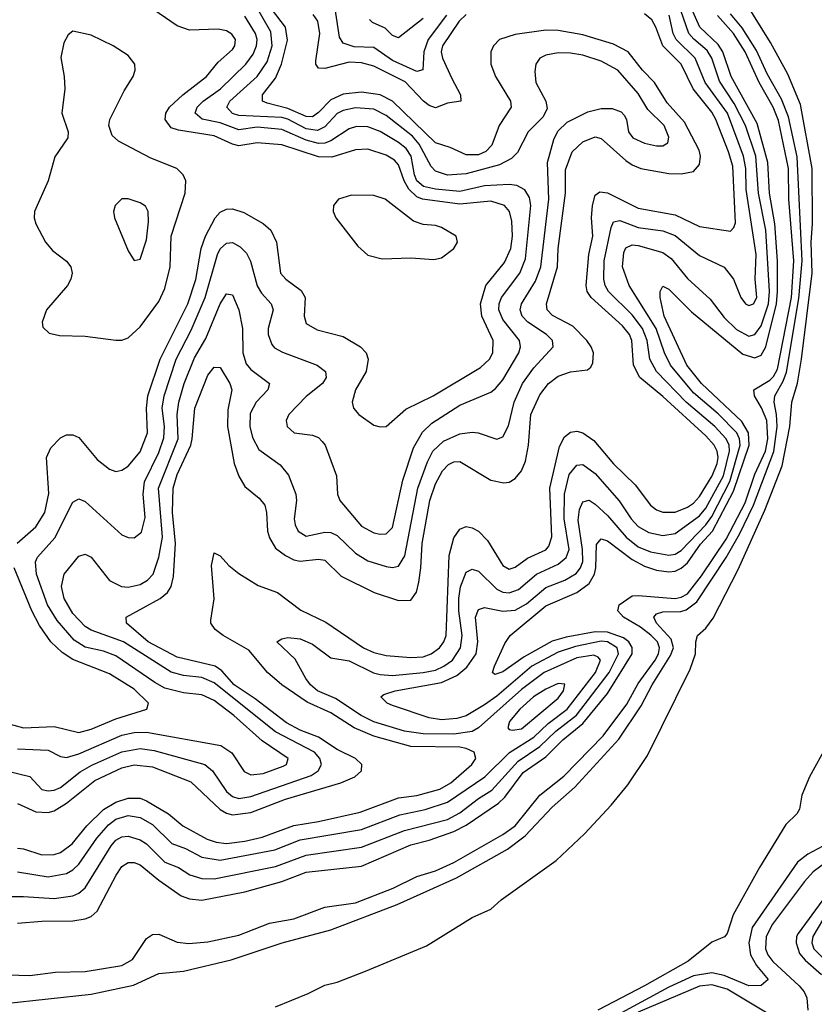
# Model space of a CAD drawing. Header units: inches. Extents: x 1308407 to 1441228, y 959628 to 1036311.
# Tile 358 of 656: x 1361677 to 1364263, y 1026069 to 1029275. Entities that reach past the tile are written whole.
import ezdxf

# ---------------------------------------------------------------- set-up
doc = ezdxf.new("R2010")
doc.units = ezdxf.units.IN
doc.header["$MEASUREMENT"] = 0
doc.layers.add('B3062', color=7, linetype='Continuous')

msp = doc.modelspace()

# ---------------------------------------------------------------- linework, layer by layer
at = {"layer": 'B3062', "color": 5}
for points, elevation in [([(1361670, 1026333.2), (1361750, 1026339.7), (1361850, 1026340.9), (1361890, 1026347.4), (1361910, 1026355.5), (1361930, 1026372.3), (1361991.2, 1026490), (1362010, 1026518), (1362030, 1026530.6), (1362050, 1026531), (1362070, 1026523.9), (1362130, 1026473.1), (1362203, 1026423), (1362230, 1026413.3), (1362270, 1026408.1), (1362410, 1026435.1), (1362530, 1026469.7), (1362610, 1026499.1), (1362790, 1026519.4), (1362950, 1026588.2), (1363010, 1026603.5), (1363090, 1026631.5), (1363130, 1026652.9), (1363235.9, 1026724.1), (1363255.9, 1026744.1), (1363315.5, 1026824.5), (1363390, 1026875.6), (1363444.4, 1026930), (1363510, 1026983.1), (1363590, 1027081.4), (1363670.4, 1027210), (1363670.9, 1027230.9), (1363659.2, 1027250), (1363642.1, 1027262.1), (1363590, 1027281), (1363550, 1027282.5), (1363455.1, 1027264.9), (1363410, 1027251.9), (1363319, 1027201), (1363250, 1027151.3), (1363223.1, 1027143.1), (1363215.8, 1027150), (1363222.3, 1027170), (1363255.8, 1027244.2), (1363273.7, 1027270), (1363390, 1027366.5), (1363490, 1027410.3), (1363530, 1027439.9), (1363548.2, 1027470), (1363552.7, 1027490), (1363554, 1027566), (1363570, 1027585), (1363590, 1027578.1), (1363670, 1027517.9), (1363710, 1027495.3), (1363750, 1027482.9), (1363790, 1027477.7), (1363810, 1027480), (1363830, 1027488.8), (1363850, 1027507.1), (1363893.1, 1027566.9), (1363931.9, 1027610), (1364000.5, 1027739.5), (1364051.5, 1027890), (1364049.2, 1027930), (1364026.9, 1027966.9), (1363896.3, 1028090), (1363848.1, 1028150), (1363774.1, 1028310), (1363761.1, 1028370), (1363761.6, 1028390), (1363770, 1028407.4), (1363790, 1028397), (1363863.3, 1028323.3), (1364030, 1028185.7), (1364070, 1028173.8), (1364090, 1028183), (1364105.3, 1028210), (1364140.3, 1028350), (1364143.6, 1028390), (1364143.3, 1028490), (1364135.1, 1028610), (1364117, 1028710), (1364112, 1028810), (1364076.7, 1028936.7), (1363992.4, 1029090), (1363964.9, 1029170), (1363950, 1029193.5), (1363890.6, 1029250), (1363830, 1029387.2)], 2420), ([(1361570, 1026420.1), (1361690, 1026420.1), (1361790, 1026414.4), (1361850, 1026422.9), (1361870, 1026431.5), (1361891, 1026449), (1361974.6, 1026585.4), (1361990, 1026604.2), (1362010, 1026615), (1362030, 1026616.9), (1362070, 1026605.4), (1362090, 1026591.7), (1362150, 1026532.6), (1362194.4, 1026514.4), (1362231.4, 1026491.4), (1362270, 1026478.8), (1362310, 1026477.4), (1362510, 1026518.1), (1362610, 1026555.1), (1362790, 1026580.6), (1362930, 1026635.6), (1363070, 1026671.4), (1363110, 1026692.6), (1363170, 1026739.6), (1363213.7, 1026766.3), (1363299.1, 1026860.9), (1363370, 1026909.1), (1363421.6, 1026958.4), (1363489.1, 1027010.9), (1363595.9, 1027150), (1363625.6, 1027210), (1363622, 1027230), (1363590, 1027250), (1363570, 1027251.6), (1363485.8, 1027234.2), (1363430, 1027215.9), (1363344.4, 1027170), (1363230, 1027072.3), (1363190, 1027044.3), (1363130, 1027009), (1363099.7, 1027000.3), (1363050, 1026995.5), (1363010, 1027001.7), (1362890, 1027042.7), (1362873.5, 1027050), (1362852.6, 1027070), (1362862.3, 1027077.7), (1362898.7, 1027090), (1363050, 1027116.8), (1363100.2, 1027139.8), (1363132.9, 1027167.1), (1363163, 1027210), (1363168.4, 1027250), (1363160.5, 1027330), (1363170, 1027355.2), (1363190, 1027361), (1363250, 1027348.8), (1363290, 1027352.4), (1363327, 1027373), (1363390, 1027425.9), (1363451.2, 1027450), (1363488.4, 1027471.6), (1363502.3, 1027490), (1363509.5, 1027510.5), (1363509.2, 1027550), (1363494.8, 1027645.2), (1363499.5, 1027680.5), (1363510, 1027705.2), (1363530, 1027710.8), (1363550, 1027697.9), (1363590, 1027661), (1363651.4, 1027590), (1363690, 1027559.2), (1363730, 1027542.9), (1363790, 1027531.3), (1363810, 1027535.1), (1363830, 1027546.8), (1363910.4, 1027630), (1363930, 1027657.6), (1363988.3, 1027771.7), (1364021.6, 1027890), (1364019.7, 1027910), (1364011, 1027930), (1363950, 1027991.9), (1363870, 1028059.7), (1363794.7, 1028150), (1363775.5, 1028190), (1363748.7, 1028270), (1363661.1, 1028410), (1363639.1, 1028470), (1363643.1, 1028516.9), (1363650, 1028531.6), (1363670, 1028541.6), (1363690, 1028539.7), (1363770, 1028516.4), (1363797.1, 1028497.1), (1363850, 1028432), (1363924.6, 1028364.6), (1363970, 1028305.8), (1364010, 1028266.7), (1364050, 1028244.8), (1364070, 1028250.1), (1364090, 1028277.9), (1364114.1, 1028350), (1364117.6, 1028390), (1364105.7, 1028590), (1364082, 1028710), (1364073, 1028830), (1364039.5, 1028930), (1364001.8, 1029001.8), (1363954.8, 1029074.8), (1363930, 1029150), (1363914.3, 1029174.3), (1363870.9, 1029210.9), (1363855.1, 1029230), (1363819.9, 1029330)], 2440), ([(1361630.4, 1026830.4), (1361710, 1026811.3), (1361750, 1026769.2), (1361770, 1026763.9), (1361790, 1026766.7), (1361810, 1026775.7), (1361874.1, 1026825.9), (1361911.8, 1026848.2), (1362010, 1026891.7), (1362070, 1026901.9), (1362115.3, 1026895.3), (1362279.4, 1026850), (1362304.4, 1026830), (1362350, 1026762.1), (1362370, 1026746.4), (1362390, 1026739.7), (1362430, 1026745.8), (1362626.1, 1026813.9), (1362648.8, 1026830), (1362659.9, 1026850), (1362654, 1026870), (1362636.6, 1026890), (1362510, 1026956.4), (1362310, 1027115.6), (1362270, 1027133), (1362210, 1027139.9), (1362170, 1027150.3), (1362015.2, 1027250), (1361910, 1027287.8), (1361890, 1027299.9), (1361850, 1027341.3), (1361821.7, 1027390), (1361813.2, 1027430), (1361822.1, 1027470), (1361870, 1027528), (1361890, 1027534.9), (1361910, 1027525.5), (1361969.6, 1027449.6), (1362009.2, 1027429.2), (1362030, 1027427), (1362070, 1027435.7), (1362093.7, 1027450), (1362111.7, 1027470), (1362130, 1027524.9), (1362141.8, 1027590), (1362129, 1027750), (1362193.1, 1027910), (1362190.2, 1027990), (1362195.2, 1028030), (1362212.4, 1028090), (1362246.5, 1028173.5), (1362283.3, 1028236.7), (1362330, 1028349.3), (1362350, 1028382), (1362370, 1028378.8), (1362390.1, 1028330), (1362402.5, 1028270), (1362404, 1028190), (1362414.7, 1028154.7), (1362430, 1028136.1), (1362490.3, 1028090), (1362485.2, 1028070), (1362447.4, 1028030), (1362427.1, 1027992.9), (1362426.8, 1027950), (1362434.9, 1027914.9), (1362456, 1027876), (1362525.4, 1027825.4), (1362551.6, 1027791.6), (1362575.5, 1027730), (1362577.8, 1027710), (1362570.1, 1027650), (1362573.4, 1027630), (1362583.7, 1027610), (1362610, 1027593.3), (1362670, 1027606.4), (1362690, 1027605.3), (1362710, 1027595.1), (1362770, 1027538.6), (1362810, 1027513), (1362870, 1027494.2), (1362890, 1027491.3), (1362910, 1027495.5), (1362930.5, 1027529.5), (1362972.9, 1027750), (1363004.1, 1027835.9), (1363022.1, 1027870), (1363056.9, 1027903.1), (1363110, 1027926.9), (1363150, 1027931.9), (1363169.5, 1027929.5), (1363230, 1027909.2), (1363250, 1027916.9), (1363267.6, 1027952.4), (1363286.9, 1028030), (1363314, 1028090), (1363350, 1028141.4), (1363412.8, 1028210), (1363411.3, 1028230), (1363391.9, 1028250), (1363330.4, 1028290.4), (1363312.8, 1028310), (1363306.1, 1028330), (1363310.3, 1028350), (1363355.9, 1028424.1), (1363372.7, 1028470), (1363399.5, 1028690), (1363395.4, 1028810), (1363415.7, 1028884.3), (1363428.3, 1028911.7), (1363459.1, 1028940.9), (1363525.7, 1028974.3), (1363570, 1028985.6), (1363605.4, 1028985.4), (1363634.4, 1028974.4), (1363644.5, 1028964.5), (1363651.7, 1028950), (1363658.6, 1028910), (1363672.1, 1028890), (1363710, 1028873), (1363750, 1028864.4), (1363770, 1028864.6), (1363786.3, 1028873.7), (1363790, 1028892.3), (1363774.6, 1028930), (1363721.9, 1028981.9), (1363690, 1029034.5), (1363624.2, 1029110), (1363570, 1029139.9), (1363510, 1029158.8), (1363470, 1029165.3), (1363430, 1029166.5), (1363390, 1029158.9), (1363370.1, 1029149.9), (1363356.9, 1029130), (1363353.7, 1029106.3), (1363356.6, 1029070), (1363389.4, 1029010), (1363393.9, 1028986.1), (1363381.3, 1028958.7), (1363331.9, 1028910), (1363297.8, 1028842.2), (1363277.3, 1028822.7), (1363238.2, 1028801.8), (1363130, 1028773.3), (1363070, 1028768.7), (1363030, 1028782), (1363016.4, 1028796.4), (1362977.7, 1028870), (1362955.8, 1028895.8), (1362870, 1028962.9), (1362830, 1028983), (1362770, 1028988.3), (1362730, 1028978.9), (1362710, 1028968.9), (1362670, 1028925.8), (1362646.3, 1028913.7), (1362610, 1028919.3), (1362550, 1028950.7), (1362530, 1028956.1), (1362390, 1028962.9), (1362370, 1028968.9), (1362351.4, 1028990), (1362361.3, 1029010), (1362450.3, 1029090), (1362482.2, 1029137.8), (1362499.1, 1029190), (1362495.1, 1029235.1), (1362440.2, 1029330)], 2540), ([(1361669.4, 1027570.6), (1361730, 1027623.6), (1361759, 1027670), (1361772.4, 1027732.4), (1361764.9, 1027850), (1361778.5, 1027881.5), (1361810, 1027913.7), (1361830, 1027922.9), (1361850, 1027923.5), (1361870, 1027914.4), (1361930, 1027842.7), (1361970, 1027811.4), (1361990, 1027804.4), (1362010, 1027807.9), (1362030, 1027821.1), (1362070, 1027867.8), (1362093.2, 1027930), (1362089.6, 1028010), (1362094.1, 1028050), (1362134.3, 1028170), (1362224.7, 1028350), (1362250.7, 1028429.3), (1362267.6, 1028530), (1362281.7, 1028570), (1362313.2, 1028630), (1362330, 1028648.6), (1362350, 1028658.4), (1362370, 1028659.3), (1362407.1, 1028647.1), (1362470, 1028611.4), (1362494.4, 1028590), (1362513.3, 1028550), (1362525.7, 1028450), (1362543, 1028430), (1362593.7, 1028393.7), (1362606.5, 1028370), (1362602.6, 1028310), (1362610, 1028286.2), (1362645.3, 1028265.3), (1362730, 1028243), (1362786.9, 1028210), (1362804.7, 1028190), (1362810.9, 1028170), (1362804.7, 1028130), (1362770.2, 1028070), (1362759.2, 1028030), (1362764, 1028010), (1362780.9, 1027990), (1362830, 1027954.9), (1362850, 1027948.9), (1362870, 1027950.3), (1362933.5, 1028006.5), (1363023.4, 1028050), (1363177.1, 1028142.9), (1363205.8, 1028170), (1363216.6, 1028190), (1363218.2, 1028230), (1363180.9, 1028310), (1363176.8, 1028350), (1363194.1, 1028410), (1363255.4, 1028484.5), (1363275.7, 1028530), (1363280.5, 1028570), (1363279.1, 1028619.1), (1363271.1, 1028650), (1363254.5, 1028670), (1363210, 1028683.9), (1363110, 1028673.8), (1362988, 1028690), (1362970, 1028697.9), (1362943.4, 1028723.4), (1362928.6, 1028750), (1362910, 1028801.9), (1362897.1, 1028817.1), (1362870, 1028833.7), (1362810, 1028853.7), (1362770, 1028851.4), (1362693, 1028827), (1362650, 1028828.5), (1362530, 1028866.9), (1362450, 1028873.8), (1362390, 1028864.5), (1362370, 1028869.1), (1362310, 1028897.2), (1362194.7, 1028914.7), (1362170, 1028923.1), (1362151.2, 1028950), (1362152.5, 1028970), (1362165.4, 1028990), (1362208.5, 1029030), (1362285.8, 1029090), (1362323.6, 1029136.4), (1362370, 1029177.8), (1362377.9, 1029190), (1362379.6, 1029210), (1362368.1, 1029228.1), (1362350, 1029238.9), (1362323.4, 1029243.4), (1362230, 1029240.9), (1362190, 1029255.1), (1362052.1, 1029350)], 2580), ([(1362510, 1026061.3), (1362615.8, 1026104.2), (1362670, 1026131.5), (1362710, 1026142), (1362802.8, 1026177.2), (1363000.7, 1026259.3), (1363150, 1026351.6), (1363210, 1026379.5), (1363243.6, 1026410), (1363422.6, 1026537.4), (1363515.6, 1026624.4), (1363602.5, 1026717.5), (1363656.6, 1026783.4), (1363720.4, 1026879.6), (1363859.6, 1027160.4), (1363876.8, 1027210), (1363877.4, 1027250), (1363882.7, 1027270), (1363910, 1027293.8), (1363933.6, 1027326.4), (1364015.4, 1027484.6), (1364102.1, 1027677.9), (1364158, 1027822), (1364183.2, 1027950), (1364189.9, 1028030), (1364208.1, 1028091.9), (1364221.4, 1028170), (1364256.3, 1028450), (1364252.6, 1028550), (1364256.9, 1028610), (1364256.1, 1028790), (1364218.4, 1028998.4), (1364177, 1029097), (1364120.8, 1029200.8), (1364040.4, 1029330)], 2340), ([(1361630, 1026072.3), (1361910, 1026103), (1362048, 1026132), (1362130, 1026170.1), (1362210, 1026177.8), (1362365.7, 1026214.3), (1362531.2, 1026270), (1362690, 1026312.3), (1362905.4, 1026394.6), (1363098.9, 1026481.1), (1363265, 1026575), (1363321.9, 1026618.1), (1363410, 1026711), (1363483.8, 1026776.2), (1363627.5, 1026932.5), (1363699.4, 1027040.6), (1363735.6, 1027110), (1363795.5, 1027204.5), (1363804.4, 1027230), (1363797.7, 1027257.7), (1363749.9, 1027310), (1363740.5, 1027330), (1363750, 1027340.5), (1363770, 1027347.3), (1363828.3, 1027348.3), (1363846.4, 1027353.6), (1363880.3, 1027379.7), (1363976.3, 1027523.7), (1364019.7, 1027600.3), (1364065.2, 1027694.8), (1364131.4, 1027868.6), (1364141.8, 1027950), (1364140.1, 1027990), (1364132, 1028030), (1364134.2, 1028050), (1364162.1, 1028097.9), (1364172.5, 1028127.5), (1364213, 1028367), (1364223.2, 1028490), (1364207.8, 1028827.8), (1364178.6, 1028958.6), (1364156.1, 1029016.1), (1364110, 1029098.3), (1364074.9, 1029174.9), (1364028.4, 1029248.4), (1363990, 1029294.3)], 2360), ([(1361670, 1026723.6), (1361730, 1026696), (1361770, 1026693.5), (1361790, 1026699.7), (1361830, 1026724.6), (1361921.8, 1026798.2), (1362010, 1026839.4), (1362050, 1026849.5), (1362110, 1026842), (1362233.8, 1026793.8), (1362330, 1026703.1), (1362350, 1026691.6), (1362370, 1026686.8), (1362430, 1026694.1), (1362542.5, 1026737.5), (1362722.8, 1026790), (1362767.6, 1026810), (1362789.9, 1026830), (1362790.5, 1026850), (1362770.5, 1026870), (1362710, 1026899.4), (1362650, 1026939.6), (1362590, 1026962.1), (1362546.1, 1026986.1), (1362443.9, 1027063.9), (1362375.1, 1027110), (1362334.7, 1027154.7), (1362313.3, 1027170), (1362190, 1027199.2), (1362095.4, 1027250), (1362024.7, 1027310), (1362023.8, 1027330), (1362135, 1027390), (1362158.3, 1027410), (1362170.3, 1027430), (1362177.6, 1027462.4), (1362184.8, 1027570), (1362174.2, 1027670), (1362176.7, 1027750), (1362190, 1027793.8), (1362233.9, 1027890), (1362239.2, 1027910), (1362247.3, 1028010), (1362290, 1028117.7), (1362310, 1028143.8), (1362330, 1028142.9), (1362361.3, 1028090), (1362367.3, 1028070), (1362355.2, 1028004.8), (1362353.7, 1027950), (1362375.8, 1027830), (1362390, 1027788.4), (1362410, 1027755), (1362457.2, 1027717.2), (1362474.6, 1027694.6), (1362480.5, 1027670), (1362483.4, 1027610), (1362490, 1027587.6), (1362510, 1027554.7), (1362542, 1027530), (1362570, 1027516.9), (1362590, 1027512.6), (1362650, 1027518.3), (1362670, 1027515.1), (1362723.5, 1027463.5), (1362830.4, 1027410.4), (1362910, 1027383.7), (1362950, 1027385), (1362968.5, 1027411.4), (1362975.8, 1027444.2), (1362982.9, 1027490), (1362986.8, 1027570), (1363011.5, 1027710), (1363030, 1027763.7), (1363053.5, 1027806.5), (1363072.9, 1027827.1), (1363090, 1027835.7), (1363110, 1027836.4), (1363210, 1027775.8), (1363252.6, 1027767.4), (1363270, 1027769.5), (1363290, 1027781.3), (1363310, 1027806.3), (1363322.8, 1027837.2), (1363333.2, 1027890), (1363341.2, 1027990), (1363370, 1028053.9), (1363398.5, 1028090), (1363430, 1028113.9), (1363470, 1028128.1), (1363524.8, 1028135.2), (1363536, 1028144), (1363542.4, 1028157.6), (1363544.2, 1028190), (1363536.7, 1028210), (1363522.4, 1028230), (1363476.8, 1028276.8), (1363411.6, 1028311.6), (1363394.3, 1028330), (1363391.6, 1028350), (1363427.2, 1028470), (1363429.7, 1028530.3), (1363453.9, 1028710), (1363453.9, 1028786.1), (1363475.6, 1028844.4), (1363510, 1028877.6), (1363550, 1028893.8), (1363570, 1028888.2), (1363650, 1028816.2), (1363670, 1028801.9), (1363698.9, 1028790), (1363790, 1028773.6), (1363830, 1028772.8), (1363870, 1028780.4), (1363890, 1028803.2), (1363892.7, 1028830), (1363888.3, 1028850), (1363840.8, 1028940.8), (1363783.8, 1029003.8), (1363742.6, 1029070), (1363703.9, 1029110), (1363657.5, 1029170), (1363610, 1029195), (1363510, 1029225.4), (1363430, 1029239.7), (1363390, 1029240.4), (1363290, 1029227), (1363238.4, 1029210), (1363218.9, 1029190), (1363210.6, 1029170), (1363210.6, 1029130), (1363225.2, 1029090), (1363274.6, 1029010), (1363277.1, 1028990), (1363237.3, 1028930), (1363213.8, 1028866.2), (1363194.4, 1028845.6), (1363170, 1028834.9), (1363130, 1028835.1), (1363078.6, 1028858.6), (1363030, 1028874.3), (1362890, 1029009.6), (1362850, 1029030.4), (1362790, 1029038.6), (1362730, 1029031.9), (1362690, 1029013.4), (1362650, 1028972.4), (1362630, 1028959), (1362610, 1028959.4), (1362550, 1028985.8), (1362483.2, 1029003.2), (1362467.7, 1029010), (1362467, 1029030), (1362510, 1029084), (1362529.7, 1029130), (1362548.6, 1029208.6), (1362541.9, 1029250), (1362496.9, 1029310)], 2520), ([(1361670, 1026577.7), (1361690, 1026576), (1361750, 1026555.8), (1361790, 1026557.1), (1361810, 1026563.7), (1361848.4, 1026591.6), (1361895.8, 1026650), (1361950, 1026703.5), (1361990, 1026727.4), (1362030, 1026741), (1362070, 1026740.7), (1362090, 1026732.3), (1362161.4, 1026690), (1362208.8, 1026650), (1362287.1, 1026607.1), (1362316.8, 1026596.8), (1362350, 1026593), (1362410, 1026600.4), (1362466.7, 1026613.3), (1362570, 1026651.3), (1362650, 1026664.2), (1362784.8, 1026695.2), (1362910, 1026741.6), (1362970, 1026749.5), (1363045, 1026770), (1363080.5, 1026790), (1363148.5, 1026850), (1363161.2, 1026870), (1363156.3, 1026890), (1363130, 1026902.7), (1363110, 1026906.1), (1362950, 1026908.3), (1362830, 1026942.5), (1362765.8, 1026970), (1362690, 1027018.6), (1362613.1, 1027053.1), (1362530, 1027109.9), (1362483.3, 1027150), (1362422.7, 1027222.7), (1362339.1, 1027270), (1362313.8, 1027290), (1362299.8, 1027310), (1362299.7, 1027319.7), (1362310.3, 1027389.7), (1362302.1, 1027497.9), (1362310, 1027539.3), (1362330, 1027529), (1362358, 1027498), (1362390, 1027472.1), (1362453, 1027433), (1362516, 1027410), (1362592.3, 1027352.3), (1362673.2, 1027313.2), (1362796.3, 1027230), (1362830, 1027214.8), (1362870, 1027205.2), (1362950, 1027198.1), (1362990, 1027200.9), (1363015.9, 1027210), (1363043.9, 1027230), (1363057.9, 1027250), (1363065.2, 1027270), (1363074.7, 1027530), (1363090, 1027588.4), (1363110, 1027616.3), (1363130, 1027624.5), (1363150, 1027620.7), (1363170, 1027609.5), (1363199.4, 1027579.4), (1363250, 1027498), (1363270, 1027486.4), (1363290, 1027492.3), (1363330, 1027521.6), (1363390, 1027549.3), (1363399.4, 1027560.6), (1363408.6, 1027591.4), (1363402.3, 1027750), (1363434.2, 1027885.8), (1363450, 1027916.4), (1363470, 1027932.3), (1363490, 1027935.7), (1363510, 1027929.6), (1363545.4, 1027905.4), (1363610, 1027829), (1363680.4, 1027760.4), (1363730, 1027693.9), (1363750, 1027678.8), (1363770, 1027671.6), (1363810, 1027672.1), (1363850, 1027687.6), (1363870, 1027700.7), (1363890, 1027722.4), (1363931.1, 1027790), (1363947, 1027830), (1363950, 1027850), (1363946.9, 1027870), (1363936.8, 1027890), (1363910, 1027919.6), (1363770, 1028047.6), (1363695.7, 1028110), (1363674.9, 1028150), (1363669.4, 1028230), (1363661.6, 1028250), (1363638.5, 1028278.5), (1363537, 1028370), (1363523.8, 1028390), (1363520.4, 1028410), (1363529.7, 1028510), (1363542.6, 1028570), (1363538, 1028630), (1363541, 1028670), (1363550, 1028703), (1363565.6, 1028714.4), (1363590, 1028710.8), (1363690, 1028660.7), (1363810, 1028639.2), (1363890, 1028601.3), (1363990, 1028586.3), (1364001.3, 1028598.7), (1364006.7, 1028613.3), (1363997.6, 1028797.6), (1363984.1, 1028844.1), (1363942.5, 1028950), (1363930, 1028973.3), (1363868.6, 1029050), (1363829.9, 1029130), (1363770, 1029190), (1363747.4, 1029250), (1363733.9, 1029273.9), (1363710, 1029294.2)], 2480), ([(1363130, 1029292.2), (1363107, 1029270), (1363053, 1029190), (1363048.9, 1029170), (1363053.4, 1029150), (1363083.2, 1029083.2), (1363112, 1029030), (1363112.6, 1029010), (1363070, 1029003), (1363030, 1028988.3), (1363010, 1028994.9), (1362991.8, 1029010), (1362932.1, 1029072.1), (1362830, 1029123.9), (1362790, 1029133.9), (1362750, 1029136.9), (1362670, 1029116.3), (1362650, 1029117.5), (1362641, 1029130), (1362640.7, 1029140.7), (1362654.2, 1029230), (1362647.7, 1029270), (1362632.1, 1029292.1)], 2480), ([(1363066, 1029290), (1363006.8, 1029210), (1362992.7, 1029170), (1362988.7, 1029111.3), (1362970, 1029105.7), (1362890, 1029141.5), (1362830, 1029184.3), (1362766, 1029186), (1362730, 1029198.3), (1362718.2, 1029218.2), (1362704, 1029310)], 2460), ([(1361530, 1026169.2), (1361710, 1026163.7), (1361794.1, 1026174.1), (1361890, 1026175.8), (1362010, 1026195.9), (1362044.2, 1026215.8), (1362090, 1026283.8), (1362110, 1026296.3), (1362130, 1026297.3), (1362190, 1026272.3), (1362227.6, 1026267.6), (1362290, 1026272.6), (1362390, 1026294.8), (1362490, 1026333.5), (1362570, 1026347.2), (1362670, 1026385.3), (1362770, 1026399.9), (1362892.3, 1026447.7), (1362970, 1026485.9), (1363030, 1026503.9), (1363090, 1026531.1), (1363250, 1026621.9), (1363289.2, 1026650), (1363369.9, 1026750), (1363448, 1026812), (1363576.5, 1026943.5), (1363653.3, 1027046.7), (1363690, 1027113.9), (1363745, 1027190), (1363755.6, 1027210), (1363759.2, 1027230), (1363752.3, 1027250), (1363731.6, 1027271.6), (1363697.7, 1027297.7), (1363642.4, 1027330), (1363623.8, 1027350), (1363628.4, 1027370), (1363670, 1027398.7), (1363690, 1027400.8), (1363810, 1027390.7), (1363830, 1027394.6), (1363850, 1027406.2), (1363896.2, 1027463.8), (1363976.4, 1027583.6), (1364038.4, 1027701.6), (1364070, 1027795), (1364104.4, 1027870), (1364112.1, 1027910), (1364108.2, 1027970), (1364091.7, 1028011.7), (1364068.8, 1028050), (1364066.5, 1028070), (1364118.4, 1028101.6), (1364130, 1028113), (1364142.9, 1028137.1), (1364189.2, 1028370), (1364196.9, 1028490), (1364180.7, 1028690), (1364179.2, 1028790), (1364146.2, 1028946.2), (1364128.7, 1028990), (1364083.4, 1029070), (1364037.6, 1029170), (1363999.6, 1029230), (1363948.2, 1029288.2)], 2380), ([(1361670, 1026500.9), (1361770, 1026484), (1361830, 1026495.8), (1361850, 1026506.8), (1361870, 1026525.3), (1361928.3, 1026610), (1361966, 1026654), (1361990, 1026672.4), (1362030, 1026684.3), (1362070, 1026677.3), (1362110, 1026655.2), (1362172.9, 1026592.9), (1362216.7, 1026576.7), (1362270, 1026548.4), (1362330, 1026539), (1362508, 1026572), (1362590, 1026605), (1362790, 1026638.5), (1362914, 1026686), (1362996.5, 1026703.5), (1363070, 1026727), (1363190.5, 1026809.5), (1363271.3, 1026888.7), (1363350, 1026939.6), (1363396.6, 1026983.4), (1363459, 1027030), (1363550.7, 1027150), (1363567, 1027190), (1363559.7, 1027199.7), (1363546, 1027206), (1363490, 1027197.7), (1363384.5, 1027150), (1363310, 1027094.5), (1363170.7, 1026969.3), (1363150, 1026958.1), (1363090, 1026949.1), (1362990, 1026950), (1362930, 1026958.6), (1362830, 1026989.4), (1362788.9, 1027010), (1362704.8, 1027064.7), (1362646.7, 1027090), (1362623.5, 1027110), (1362608.6, 1027130), (1362573.5, 1027193.5), (1362514, 1027250), (1362530, 1027259.6), (1362550, 1027263.2), (1362590, 1027258.9), (1362630, 1027241.4), (1362690, 1027197), (1362750, 1027187.3), (1362828.8, 1027148.8), (1362850, 1027143), (1362890, 1027140.2), (1362990, 1027149.4), (1363030, 1027157.7), (1363057.9, 1027170), (1363085.6, 1027190), (1363112.2, 1027230), (1363117.2, 1027270), (1363106.9, 1027350), (1363106.3, 1027390), (1363111.3, 1027428.7), (1363130, 1027476.1), (1363150, 1027485.5), (1363170, 1027479.5), (1363230, 1027421.3), (1363250, 1027411.1), (1363270, 1027408.5), (1363300.6, 1027419.4), (1363358.7, 1027470), (1363430, 1027501.9), (1363456.1, 1027523.9), (1363465.6, 1027550), (1363449.5, 1027650), (1363450, 1027730.4), (1363465.9, 1027794.1), (1363490, 1027825), (1363510, 1027826.9), (1363550, 1027797.4), (1363628.1, 1027708.1), (1363667.2, 1027650), (1363690, 1027624.5), (1363725, 1027605), (1363770, 1027596.1), (1363810, 1027601.6), (1363890, 1027659.2), (1363910, 1027684.8), (1363967.1, 1027790), (1363987.2, 1027870), (1363985.9, 1027890), (1363976.4, 1027910), (1363939.4, 1027950), (1363846.4, 1028030), (1363749.9, 1028130), (1363727.4, 1028170), (1363718.9, 1028230), (1363704, 1028270), (1363670, 1028314.1), (1363593.1, 1028390), (1363582.1, 1028410), (1363577.9, 1028430), (1363579.7, 1028490), (1363601.9, 1028598.1), (1363610, 1028617.1), (1363630, 1028620.8), (1363690, 1028598.5), (1363770, 1028587.8), (1363810, 1028572.7), (1363890, 1028506.6), (1363970, 1028469.4), (1364000.5, 1028430), (1364023.9, 1028370), (1364039.6, 1028350), (1364050, 1028344), (1364065.6, 1028350), (1364075.7, 1028370), (1364070.2, 1028430.2), (1364074.3, 1028510), (1364041.8, 1028721.8), (1364040.6, 1028790), (1364032.7, 1028830), (1363981, 1028970), (1363908.2, 1029070), (1363875.3, 1029150), (1363813.9, 1029210), (1363804.1, 1029230), (1363790.7, 1029290)], 2460), ([(1361670, 1026901.4), (1361770, 1026897.1), (1361810, 1026875.7), (1361830, 1026872.6), (1361870, 1026885.3), (1362010, 1026946.1), (1362050, 1026954.3), (1362090, 1026955), (1362332.4, 1026912.4), (1362367.9, 1026887.9), (1362407.7, 1026827.7), (1362430, 1026816.8), (1362470, 1026820.6), (1362535.3, 1026844.7), (1362546, 1026850), (1362551.3, 1026870), (1362466.8, 1026926.8), (1362374.3, 1027010), (1362310, 1027058.4), (1362270, 1027076.8), (1362210, 1027083.2), (1362150, 1027099.1), (1362116.9, 1027116.9), (1361990, 1027204.1), (1361950, 1027218.9), (1361890, 1027232.6), (1361855.1, 1027255.1), (1361798.9, 1027318.9), (1361767.9, 1027370), (1361732.1, 1027470), (1361728.7, 1027510), (1361735.4, 1027524.6), (1361791.8, 1027588.2), (1361850, 1027703.6), (1361870, 1027715), (1361890, 1027706.2), (1362010, 1027598.2), (1362030, 1027589.3), (1362050, 1027588.4), (1362073.6, 1027606.4), (1362085.4, 1027654.6), (1362079.4, 1027730), (1362083.8, 1027770), (1362130, 1027866.2), (1362146.5, 1027913.5), (1362148.3, 1027950), (1362140.6, 1028010), (1362147.6, 1028050), (1362187, 1028170), (1362235.5, 1028264.5), (1362281.5, 1028370), (1362320.8, 1028510), (1362330, 1028528.7), (1362350, 1028547.2), (1362370, 1028549), (1362395.3, 1028535.3), (1362415.1, 1028515.1), (1362428.8, 1028488.8), (1362450, 1028408.5), (1362464.2, 1028384.2), (1362496.1, 1028350), (1362502.3, 1028330), (1362486, 1028270), (1362485.6, 1028250), (1362497.7, 1028217.7), (1362507, 1028207), (1362532.7, 1028192.7), (1362645.2, 1028150), (1362672.8, 1028130), (1362674.8, 1028110), (1362662.6, 1028090), (1362610, 1028048.6), (1362552.9, 1027990), (1362545, 1027970), (1362548.3, 1027950), (1362570.1, 1027930.1), (1362630, 1027922.7), (1362650, 1027914.3), (1362661.9, 1027901.9), (1362670.9, 1027890), (1362708.6, 1027790), (1362711.8, 1027730), (1362718.8, 1027710), (1362790, 1027626.4), (1362830, 1027604.6), (1362850, 1027599.5), (1362870, 1027601.5), (1362890, 1027621.2), (1362924.2, 1027775.8), (1362958.6, 1027881.4), (1362988.1, 1027931.9), (1363018.8, 1027961.2), (1363110, 1028019.7), (1363210, 1028061.9), (1363226.2, 1028073.8), (1363250, 1028102.6), (1363301.3, 1028190), (1363306.9, 1028210), (1363304, 1028230), (1363250, 1028298.7), (1363236.1, 1028330), (1363237.1, 1028350), (1363245.5, 1028370), (1363304.7, 1028450), (1363323.7, 1028496.3), (1363340.4, 1028670), (1363335.9, 1028695.9), (1363320.6, 1028720.6), (1363295, 1028735), (1363270, 1028738), (1363190, 1028733.5), (1363110, 1028715.8), (1363030, 1028722.6), (1362991.8, 1028731.8), (1362970, 1028750.4), (1362962, 1028770), (1362951.3, 1028830), (1362935.3, 1028855.3), (1362910, 1028875.3), (1362850, 1028910.3), (1362810, 1028925.9), (1362773.3, 1028926.7), (1362750, 1028919.9), (1362690, 1028880.7), (1362670, 1028873.1), (1362650, 1028872), (1362610, 1028882.2), (1362530, 1028917.1), (1362450, 1028925), (1362390, 1028916.1), (1362330, 1028938.7), (1362271.1, 1028951.1), (1362248.3, 1028970), (1362254.9, 1028990), (1362274.1, 1029010), (1362330.8, 1029049.2), (1362413.8, 1029130), (1362437, 1029163), (1362448.2, 1029190), (1362449.7, 1029210), (1362444.8, 1029230), (1362410, 1029286.7)], 2560), ([(1362990, 1029278.2), (1362910, 1029216.2), (1362890, 1029223.2), (1362867.1, 1029247.1), (1362825.9, 1029265.9), (1362815.7, 1029275.7)], 2440), ([(1361627.1, 1026987.1), (1361690, 1026969.4), (1361790, 1026973.9), (1361870, 1026954), (1361910, 1026964.9), (1361990, 1026999.2), (1362091.3, 1027030), (1362096.2, 1027050), (1362050, 1027095.6), (1361970, 1027145.6), (1361850, 1027191.8), (1361815.2, 1027215.2), (1361779.1, 1027250), (1361742.4, 1027302.4), (1361716.8, 1027350), (1361659.3, 1027490)], 2580), ([(1364305.4, 1026914.6), (1364247.8, 1026810), (1364222.9, 1026750), (1364215, 1026705), (1364205.8, 1026690), (1364170, 1026654.6), (1364085.2, 1026514.8), (1363999.3, 1026360.7), (1363979.9, 1026300.1), (1363970.9, 1026289.1), (1363930, 1026271.9), (1363852.3, 1026210), (1363710.1, 1026130), (1363559, 1026050)], 2340), ([(1364339.4, 1026610), (1364241.5, 1026558.5), (1364208.3, 1026531.7), (1364060.8, 1026319.2), (1364050, 1026270), (1364055.9, 1026230), (1364075.3, 1026195.3), (1364112.6, 1026150), (1364090, 1026130.6), (1364050, 1026129.7), (1363970, 1026163.1), (1363930, 1026172.2), (1363870, 1026162.2), (1363790, 1026125.5), (1363430.1, 1025930)], 2360), ([(1364305.4, 1026534.6), (1364259.2, 1026500.8), (1364230.6, 1026469.4), (1364126.6, 1026330), (1364105.9, 1026290), (1364103.8, 1026250), (1364112.2, 1026230), (1364128.4, 1026208.4), (1364213.8, 1026130), (1364229.8, 1026110), (1364238.3, 1026090), (1364242.3, 1026050)], 2380), ([(1364290.8, 1026410), (1364210, 1026300.1), (1364204.7, 1026290), (1364203.7, 1026270), (1364215, 1026235), (1364233, 1026213), (1364286.4, 1026166.4)], 2420), ([(1364307.3, 1026372.7), (1364258.2, 1026290), (1364255.1, 1026270), (1364261.8, 1026250), (1364321.5, 1026190)], 2440), ([(1364110, 1026040.6), (1363979.2, 1026119.2), (1363930, 1026133.3), (1363890, 1026128.1), (1363690, 1026044.3)], 2380)]:
    msp.add_lwpolyline(points, dxfattribs=dict(at, elevation=elevation))
for points, elevation in [([(1361850, 1029237.6), (1361834.9, 1029225.1), (1361821, 1029199), (1361811.5, 1029151.6), (1361822.4, 1029090), (1361824.4, 1029050), (1361814.6, 1028970), (1361834.9, 1028910), (1361833.7, 1028890), (1361791.6, 1028828.4), (1361770.1, 1028749.9), (1361725.8, 1028650), (1361724.4, 1028630), (1361730.2, 1028610), (1361761.2, 1028550), (1361783.9, 1028523.9), (1361830, 1028488.9), (1361844.2, 1028470), (1361848.4, 1028450), (1361843.8, 1028430), (1361832.6, 1028410), (1361764.9, 1028330), (1361750.4, 1028290.4), (1361753.3, 1028273.3), (1361773.9, 1028253.9), (1361806.6, 1028246.6), (1361890, 1028244.2), (1361990, 1028231.7), (1362010, 1028231.8), (1362030, 1028239), (1362070, 1028274.4), (1362130, 1028357.9), (1362150, 1028399.7), (1362166.9, 1028470), (1362170.2, 1028570), (1362216.2, 1028710), (1362218.5, 1028750), (1362209.8, 1028770), (1362188.7, 1028790), (1362103.9, 1028823.9), (1361999, 1028879), (1361977.9, 1028897.9), (1361967.6, 1028930), (1361970.6, 1028950), (1362017.2, 1029042.8), (1362047.1, 1029090), (1362053.3, 1029110), (1362051.6, 1029130), (1362030, 1029157.8), (1361981.1, 1029190), (1361910, 1029224.2)], 2620), ([(1362010, 1028691.5), (1361988.2, 1028670), (1361983.1, 1028650), (1361986, 1028630), (1362030, 1028522.8), (1362050, 1028491), (1362070, 1028494.8), (1362090, 1028558), (1362097.1, 1028617.1), (1362096, 1028650), (1362087.3, 1028667.3), (1362070, 1028678.3), (1362030, 1028691.2)], 2640), ([(1362756.6, 1028703.4), (1362714.9, 1028690), (1362698.2, 1028670), (1362697.8, 1028650), (1362706.5, 1028630), (1362777.2, 1028537.2), (1362810, 1028508.3), (1362856.7, 1028496.7), (1362950, 1028499.2), (1363025.4, 1028494.6), (1363050, 1028499.8), (1363089.8, 1028530), (1363101.5, 1028550), (1363098, 1028570), (1363050, 1028598), (1363030, 1028604.4), (1362990, 1028608), (1362958.6, 1028618.6), (1362866.3, 1028690), (1362830, 1028702.2)], 2620), ([(1363430, 1027113.9), (1363390, 1027095.5), (1363348.8, 1027070), (1363304.8, 1027030), (1363270.7, 1026990), (1363265.6, 1026970), (1363270, 1026964.1), (1363281.5, 1026961.5), (1363310, 1026966.5), (1363430, 1027065.6), (1363447.2, 1027090), (1363451.2, 1027111.2)], 2480)]:
    msp.add_lwpolyline(points, close=True, dxfattribs=dict(at, elevation=elevation))

doc.saveas('drawing.dxf')
